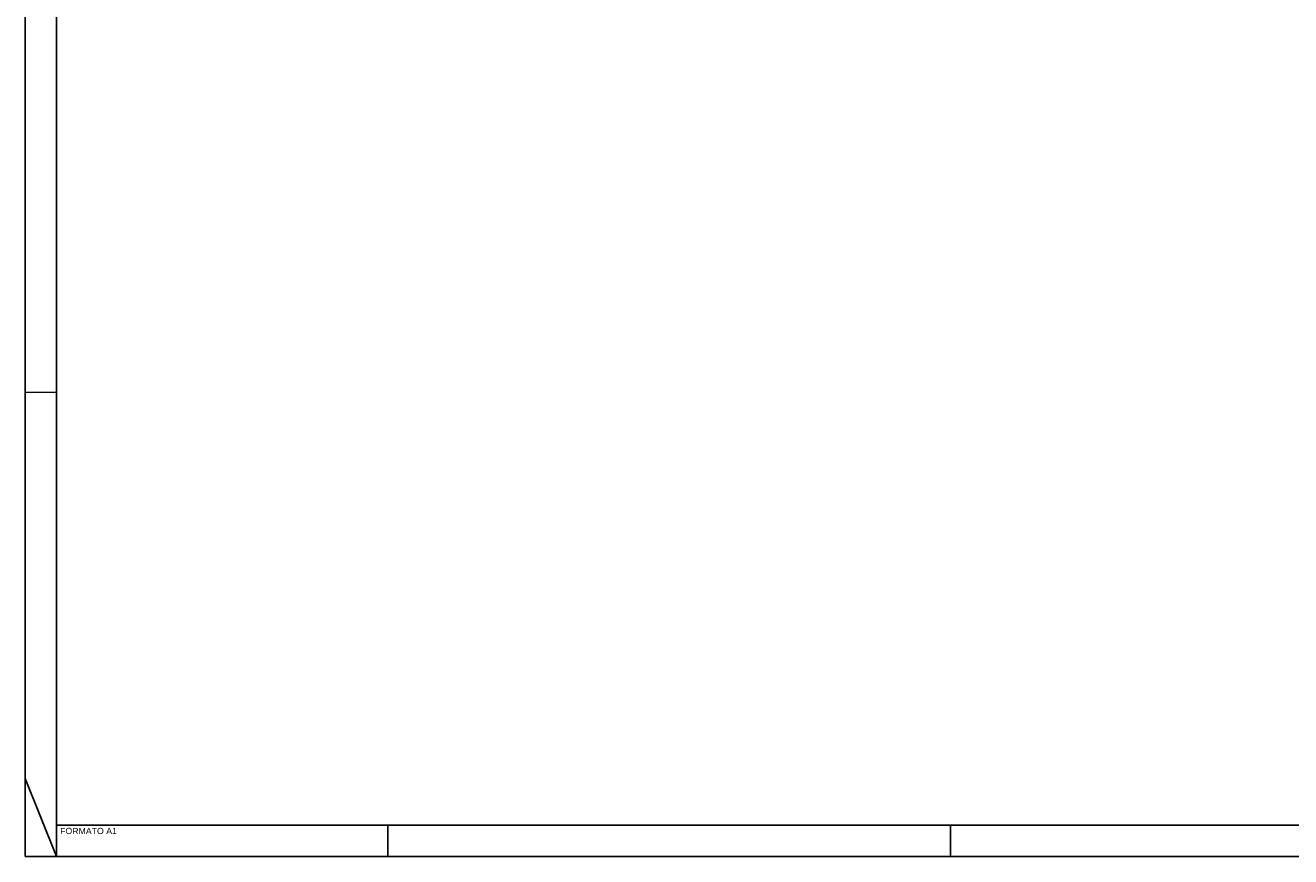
# Model space of a CAD drawing. Header units: millimetres. Extents: x 10 to 1250, y -62 to 528.
# Tile 395 of 656: x 390 to 431, y 398 to 425. Entities that reach past the tile are written whole.
import ezdxf

# ---------------------------------------------------------------- set-up
doc = ezdxf.new("R2010")
doc.units = ezdxf.units.MM
doc.header["$LTSCALE"] = 0.05
doc.layers.add('FOLHA_PADRÃO', color=7, linetype='Continuous')
doc.styles.add('Arial', font='arial.ttf')

# ---------------------------------------------------------------- blocks, each defined once
blk = doc.blocks.new('A1')
at = {"layer": 'FOLHA_PADRÃO', "color": 1}
for p, q in [((-83.1, 14.858), (-84.1, 14.85)), ((-83.1, 0), (-84.1, 2.5))]:
    blk.add_line(p, q, dxfattribs=at)
at = {"layer": 'FOLHA_PADRÃO', "color": 1, "linetype": 'Continuous'}
for points in [[(-84.1, 0), (0, 0), (0, 59.4), (-84.1, 59.4), (-84.1, 0)], [(-83.1, 1.008), (-83.1, 0)], [(-72.5, 1), (-72.5, -0.008)], [(-54.5, 1.008), (-54.5, 0)]]:
    blk.add_lwpolyline(points, dxfattribs=at)
at = {"layer": 'FOLHA_PADRÃO', "color": 6, "linetype": 'Continuous'}
blk.add_lwpolyline([(-83.1, 58.4), (-1, 58.4), (-1, 1), (-83.1, 1), (-83.1, 58.4)], dxfattribs=at)
at = {"layer": 'FOLHA_PADRÃO', "color": 7, "style": 'Arial'}
blk.add_text('FORMATO A1', height=0.2, dxfattribs=at).set_placement((-82.986, 0.716))

msp = doc.modelspace()

# ---------------------------------------------------------------- block references
msp.add_blockref('A1', (474.5854, 398.0621))

doc.saveas('drawing.dxf')
